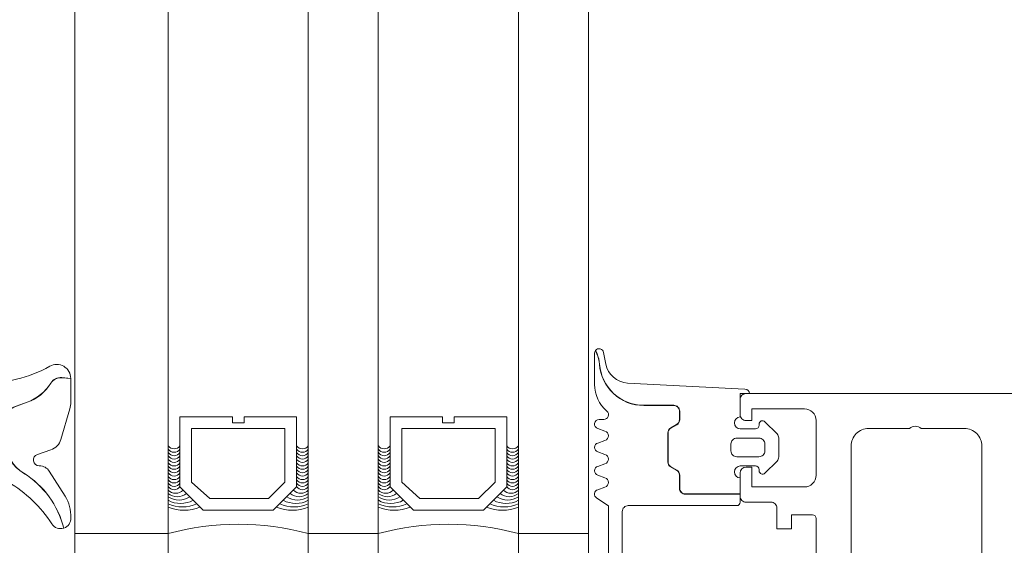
# Model space of a CAD drawing. Header units: millimetres. Extents: x 144573 to 336993, y 74252 to 247042.
# Tile 930 of 1056: x 198244 to 198328, y 231267 to 231312. Entities that reach past the tile are written whole.
import ezdxf

# ---------------------------------------------------------------- set-up
doc = ezdxf.new("R2010")
doc.units = ezdxf.units.MM
doc.layers.add('FASÁDA DETAILNÍ', color=255, linetype='Continuous', lineweight=0)

# ---------------------------------------------------------------- blocks, each defined once
blk = doc.blocks.new('284336')
for points in [[(-0.7, -9.6), (-10, -9.6, 0.414511), (-10.51, -10.11), (-10.51, -15.51, -1), (-11.69, -15.51), (-11.69, -9.605), (-12.695, -8.948, -0.668884), (-12.6, -8.233), (-11.993, -8.006, 0.766384), (-11.993, -7.214), (-12.6, -6.987, -0.76831), (-12.6, -6.233), (-11.993, -6.006, 0.766384), (-11.993, -5.214), (-12.6, -4.987, -0.76831), (-12.6, -4.233), (-11.993, -4.006, 0.766384), (-11.993, -3.214), (-12.6, -2.987, -0.877523), (-12.5, -2.22), (-12.1, -2.22, 0.698129), (-11.835, -1.497, -0.220231), (-12.89, 0.782), (-12.89, 3.454, -0.157143), (-12.817, 3.682), (-12.688, 3.424, -0.067482), (-12.476, 2.53, 0.393136), (-8.659, -1.02), (-6.1, -1.02, -0.414214), (-5.61, -1.51), (-5.61, -2.221, -0.267949), (-5.855, -2.646), (-6.355, -2.934, 0.267949), (-6.61, -3.376), (-6.61, -5.844, 0.267949), (-6.355, -6.286), (-5.855, -6.574, -0.267949), (-5.61, -6.999), (-5.61, -8.11, 0.414215), (-5.1, -8.62), (-0.41, -8.62), (-0.41, -9.31, -0.414212), (-0.7, -9.6)], [(-0.41, 0), (-0.41, -2, 0.990243), (-0.4, -3.02), (0.9, -3.02, 0.414214), (1.21, -2.71), (1.21, -2.61, -0.668123), (1.705, -2.405), (2.746, -3.445, -0.199004), (2.89, -3.792), (2.89, -5.428, -0.199038), (2.746, -5.775), (1.705, -6.815, -0.668191), (1.21, -6.61), (1.21, -6.51, 0.414214), (0.9, -6.2), (-0.4, -6.2, 0.990269), (-0.41, -7.22), (-0.41, -8.6), (-5.1, -8.6, -0.414215), (-5.59, -8.11), (-5.59, -6.999, 0.267949), (-5.845, -6.557), (-6.345, -6.268, -0.267949), (-6.59, -5.844), (-6.59, -3.376, -0.267949), (-6.345, -2.952), (-5.845, -2.663, 0.267949), (-5.59, -2.221), (-5.59, -1.51, 0.414214), (-6.1, -1), (-8.659, -1, -0.393156), (-12.456, 2.532, 0.067572), (-12.669, 3.432), (-12.803, 3.7, -0.637545), (-12.117, 3.529), (-11.923, 2.531, 0.344315), (-10.055, 0.907), (0, 0.38, -0.406913), (0.39, 0), (-0.41, 0)], [(1.7, -4.31, 0.414235), (1.2, -3.81), (-0.7, -3.81, 0.414214), (-1.2, -4.31), (-1.2, -4.91, 0.414214), (-0.7, -5.41), (1.2, -5.41, 0.414235), (1.7, -4.91), (1.7, -4.31)]]:
    blk.add_lwpolyline(points, format="xyb", close=True)
blk = doc.blocks.new('284325')
for points in [[(0.836, -5.231, -0.560316), (0.937, -4.729), (1.943, -4.363, 0.3153), (2.14, -4.081), (2.14, -1.886, 0.451558), (1.802, -1.588), (0.905, -1.702, -0.399586), (0.568, -1.462), (0.297, -0.069, -0.415977), (0.528, 0.288, 0.024107), (6.149, 1.242, 0.076636), (8.992, 2.341, -0.577615), (10.79, 1.299), (10.015, 1.369, 0.283171), (9.078, 0.899, -0.168429), (7.068, -0.736), (5.898, -1.161, 0.315302), (5.24, -2.101), (5.24, -4.21, 0.269719), (6.757, -6.818, -0.194797), (10.185, -11.528, -0.342663), (9.166, -11.166, 0.119207), (5.433, -7.586, 0.578571), (3.63, -8.623), (3.629, -11.77, 0.176415), (6.159, -18.716, -1), (5.24, -19.487, -0.176415), (2.43, -11.771), (2.43, -8.891, 0.208286), (0.836, -5.231)], [(8.954, -6.65), (10.325, -8.78, -0.134555), (10.789, -10.631, -0.339795), (10.194, -11.525, 0.194788), (6.762, -6.809, -0.269736), (5.25, -4.21), (5.25, -2.101, -0.315302), (5.901, -1.171), (7.071, -0.745, 0.168429), (9.086, 0.894, -0.283167), (10.014, 1.359), (10.79, 1.289), (10.791, -0.743, -0.070852), (10.712, -1.302), (9.95, -3.927, -0.241839), (9.08, -4.826), (7.933, -5.215, 0.836024), (8.08, -6.191), (8.112, -6.191, -0.255349), (8.954, -6.65)]]:
    blk.add_lwpolyline(points, format="xyb", close=True)

msp = doc.modelspace()

# ---------------------------------------------------------------- linework, layer by layer
at = {"layer": 'FASÁDA DETAILNÍ'}
for p, q in [((198248.369, 223842.678), (198248.369, 242857.178)), ((198248.369, 228642.678), (198248.369, 242857.178)), ((198248.369, 219182.178), (198248.369, 242857.178)), ((198256.369, 242857.178), (198256.369, 223842.678)), ((198256.369, 242857.178), (198256.369, 228642.678)), ((198256.369, 242857.178), (198256.369, 227409.055)), ((198256.369, 242857.178), (198256.369, 222609.055)), ((198268.369, 223842.678), (198268.369, 242857.178)), ((198268.369, 228642.678), (198268.369, 242857.178)), ((198268.369, 222609.055), (198268.369, 242857.178)), ((198268.369, 227409.055), (198268.369, 242857.178)), ((198274.369, 242857.178), (198274.369, 223842.678)), ((198274.369, 242857.178), (198274.369, 228642.678)), ((198274.369, 242857.178), (198274.369, 227409.055)), ((198274.369, 242857.178), (198274.369, 222609.055)), ((198286.369, 223842.678), (198286.369, 242857.178)), ((198286.369, 228642.678), (198286.369, 242857.178)), ((198286.369, 222609.055), (198286.369, 242857.178)), ((198286.369, 227409.055), (198286.369, 242857.178)), ((198292.369, 242857.178), (198292.369, 223842.678)), ((198292.369, 242857.178), (198292.369, 228642.678)), ((198248.369, 231267.678), (198248.369, 233176.678)), ((198256.369, 231740.394), (198256.369, 231267.678)), ((198268.369, 231267.678), (198268.369, 231740.394)), ((198274.369, 231740.394), (198274.369, 231267.678)), ((198286.369, 231267.678), (198286.369, 231740.394)), ((198292.369, 231740.394), (198292.369, 231267.678)), ((198256.369, 231267.678), (198248.369, 231267.678)), ((198274.369, 231267.678), (198268.369, 231267.678)), ((198292.369, 231267.678), (198286.369, 231267.678))]:
    msp.add_line(p, q, dxfattribs=at)
for points in [[(198454.369, 231279.678), (198305.869, 231279.678, 0.414214), (198305.369, 231279.178), (198305.369, 231277.878, 0.41422), (198305.869, 231277.378), (198306.369, 231277.378), (198306.369, 231278.378), (198310.869, 231278.378, -0.414214), (198311.869, 231277.378), (198311.869, 231272.678, -0.414214), (198310.869, 231271.678), (198306.369, 231271.678), (198306.369, 231273.378), (198305.869, 231273.378, 0.414201), (198305.369, 231272.878), (198305.369, 231270.878, 0.414214), (198305.869, 231270.378), (198308.013, 231270.378, -0.414214), (198308.513, 231269.878), (198308.513, 231268.078), (198309.764, 231268.078), (198309.764, 231269.278), (198311.569, 231269.278, -0.414214), (198311.869, 231268.978), (198311.869, 231263.679, -0.414167)], [(198454.369, 231279.678), (198305.869, 231279.678, 0.414214), (198305.369, 231279.178), (198305.369, 231277.878, 0.41422), (198305.869, 231277.378), (198306.369, 231277.378), (198306.369, 231278.378), (198310.869, 231278.378, -0.414214), (198311.869, 231277.378), (198311.869, 231272.678, -0.414214), (198310.869, 231271.678), (198306.369, 231271.678), (198306.369, 231273.378), (198305.869, 231273.378, 0.414201), (198305.369, 231272.878), (198305.369, 231270.878, 0.414214), (198305.869, 231270.378), (198308.013, 231270.378, -0.414214), (198308.513, 231269.878), (198308.513, 231268.078), (198309.764, 231268.078), (198309.764, 231269.278), (198311.569, 231269.278, -0.414214), (198311.869, 231268.978), (198311.869, 231263.679, -0.414167)], [(198314.869, 231256.822), (198314.869, 231275.186, -0.414214), (198316.369, 231276.686), (198319.87, 231276.686, -0.399985), (198320.87, 231276.686), (198324.569, 231276.686, -0.414214), (198326.069, 231275.186), (198326.069, 231256.822, 0.13165)], [(198314.869, 231256.822), (198314.869, 231275.186, -0.414214), (198316.369, 231276.686), (198319.87, 231276.686, -0.399985), (198320.87, 231276.686), (198324.569, 231276.686, -0.414214), (198326.069, 231275.186), (198326.069, 231256.822, 0.13165)]]:
    msp.add_lwpolyline(points, format="xyb", dxfattribs=at)
for points in [[(198267.369, 231277.678), (198267.369, 231271.678), (198265.369, 231269.678), (198259.369, 231269.678), (198257.369, 231271.678), (198257.369, 231277.678), (198261.869, 231277.678), (198261.869, 231277.178), (198262.869, 231277.178), (198262.869, 231277.678)], [(198267.369, 231277.678), (198267.369, 231271.678), (198265.369, 231269.678), (198259.369, 231269.678), (198257.369, 231271.678), (198257.369, 231277.678), (198261.869, 231277.678), (198261.869, 231277.178), (198262.869, 231277.178), (198262.869, 231277.678)], [(198285.369, 231277.678), (198285.369, 231271.678), (198283.369, 231269.678), (198277.369, 231269.678), (198275.369, 231271.678), (198275.369, 231277.678), (198279.869, 231277.678), (198279.869, 231277.178), (198280.869, 231277.178), (198280.869, 231277.678)], [(198285.369, 231277.678), (198285.369, 231271.678), (198283.369, 231269.678), (198277.369, 231269.678), (198275.369, 231271.678), (198275.369, 231277.678), (198279.869, 231277.678), (198279.869, 231277.178), (198280.869, 231277.178), (198280.869, 231277.678)], [(198258.369, 231276.678), (198266.369, 231276.678), (198266.369, 231272.092), (198264.955, 231270.678), (198259.922, 231270.678), (198258.369, 231272.092)], [(198258.369, 231276.678), (198266.369, 231276.678), (198266.369, 231272.092), (198264.955, 231270.678), (198259.922, 231270.678), (198258.369, 231272.092)], [(198276.369, 231276.678), (198284.369, 231276.678), (198284.369, 231272.092), (198282.955, 231270.678), (198277.922, 231270.678), (198276.369, 231272.092)], [(198276.369, 231276.678), (198284.369, 231276.678), (198284.369, 231272.092), (198282.955, 231270.678), (198277.922, 231270.678), (198276.369, 231272.092)]]:
    msp.add_lwpolyline(points, close=True, dxfattribs=at)
for centre, radius, start, end in [((198256.869, 231275.541), 0.596, 213.03656, 326.96344), ((198256.869, 231275.541), 0.596, 213.03656, 326.96344), ((198267.869, 231275.541), 0.596, 213.03656, 326.96344), ((198267.869, 231275.541), 0.596, 213.03656, 326.96344), ((198274.869, 231275.541), 0.596, 213.03656, 326.96344), ((198274.869, 231275.541), 0.596, 213.03656, 326.96344), ((198285.869, 231275.541), 0.596, 213.03656, 326.96344), ((198285.869, 231275.541), 0.596, 213.03656, 326.96344), ((198256.869, 231275.248), 0.596, 213.03656, 326.96344), ((198256.869, 231275.248), 0.596, 213.03656, 326.96344), ((198256.869, 231274.956), 0.596, 213.03656, 326.96344), ((198256.869, 231274.956), 0.596, 213.03656, 326.96344), ((198256.869, 231274.663), 0.596, 213.03656, 326.96344), ((198256.869, 231274.663), 0.596, 213.03656, 326.96344), ((198267.869, 231275.248), 0.596, 213.03656, 326.96344), ((198267.869, 231275.248), 0.596, 213.03656, 326.96344), ((198267.869, 231274.956), 0.596, 213.03656, 326.96344), ((198267.869, 231274.956), 0.596, 213.03656, 326.96344), ((198267.869, 231274.663), 0.596, 213.03656, 326.96344), ((198267.869, 231274.663), 0.596, 213.03656, 326.96344), ((198274.869, 231275.248), 0.596, 213.03656, 326.96344), ((198274.869, 231275.248), 0.596, 213.03656, 326.96344), ((198274.869, 231274.956), 0.596, 213.03656, 326.96344), ((198274.869, 231274.956), 0.596, 213.03656, 326.96344), ((198274.869, 231274.663), 0.596, 213.03656, 326.96344), ((198274.869, 231274.663), 0.596, 213.03656, 326.96344), ((198285.869, 231275.248), 0.596, 213.03656, 326.96344), ((198285.869, 231275.248), 0.596, 213.03656, 326.96344), ((198285.869, 231274.956), 0.596, 213.03656, 326.96344), ((198285.869, 231274.956), 0.596, 213.03656, 326.96344), ((198285.869, 231274.663), 0.596, 213.03656, 326.96344), ((198285.869, 231274.663), 0.596, 213.03656, 326.96344), ((198256.869, 231274.371), 0.596, 213.03656, 326.96344), ((198256.869, 231274.371), 0.596, 213.03656, 326.96344), ((198256.869, 231274.078), 0.596, 213.03656, 326.96344), ((198256.869, 231274.078), 0.596, 213.03656, 326.96344), ((198267.869, 231274.371), 0.596, 213.03656, 326.96344), ((198267.869, 231274.371), 0.596, 213.03656, 326.96344), ((198267.869, 231274.078), 0.596, 213.03656, 326.96344), ((198267.869, 231274.078), 0.596, 213.03656, 326.96344), ((198274.869, 231274.371), 0.596, 213.03656, 326.96344), ((198274.869, 231274.371), 0.596, 213.03656, 326.96344), ((198274.869, 231274.078), 0.596, 213.03656, 326.96344), ((198274.869, 231274.078), 0.596, 213.03656, 326.96344), ((198285.869, 231274.371), 0.596, 213.03656, 326.96344), ((198285.869, 231274.371), 0.596, 213.03656, 326.96344), ((198285.869, 231274.078), 0.596, 213.03656, 326.96344), ((198285.869, 231274.078), 0.596, 213.03656, 326.96344), ((198256.869, 231273.786), 0.596, 213.03656, 326.96344), ((198256.869, 231273.786), 0.596, 213.03656, 326.96344), ((198256.869, 231273.493), 0.596, 213.03656, 326.96344), ((198256.869, 231273.493), 0.596, 213.03656, 326.96344), ((198256.869, 231273.201), 0.596, 213.03656, 326.96344), ((198256.869, 231273.201), 0.596, 213.03656, 326.96344), ((198267.869, 231273.786), 0.596, 213.03656, 326.96344), ((198267.869, 231273.786), 0.596, 213.03656, 326.96344), ((198267.869, 231273.493), 0.596, 213.03656, 326.96344), ((198267.869, 231273.493), 0.596, 213.03656, 326.96344), ((198267.869, 231273.201), 0.596, 213.03656, 326.96344), ((198267.869, 231273.201), 0.596, 213.03656, 326.96344), ((198274.869, 231273.786), 0.596, 213.03656, 326.96344), ((198274.869, 231273.786), 0.596, 213.03656, 326.96344), ((198274.869, 231273.493), 0.596, 213.03656, 326.96344), ((198274.869, 231273.493), 0.596, 213.03656, 326.96344), ((198274.869, 231273.201), 0.596, 213.03656, 326.96344), ((198274.869, 231273.201), 0.596, 213.03656, 326.96344), ((198285.869, 231273.786), 0.596, 213.03656, 326.96344), ((198285.869, 231273.786), 0.596, 213.03656, 326.96344), ((198285.869, 231273.493), 0.596, 213.03656, 326.96344), ((198285.869, 231273.493), 0.596, 213.03656, 326.96344), ((198285.869, 231273.201), 0.596, 213.03656, 326.96344), ((198285.869, 231273.201), 0.596, 213.03656, 326.96344), ((198256.869, 231272.908), 0.596, 213.03656, 326.96344), ((198256.869, 231272.908), 0.596, 213.03656, 326.96344), ((198256.869, 231272.616), 0.596, 213.03656, 326.96344), ((198256.869, 231272.616), 0.596, 213.03656, 326.96344), ((198256.869, 231272.323), 0.596, 213.03656, 326.96344), ((198256.869, 231272.323), 0.596, 213.03656, 326.96344), ((198267.869, 231272.908), 0.596, 213.03656, 326.96344), ((198267.869, 231272.908), 0.596, 213.03656, 326.96344), ((198267.869, 231272.616), 0.596, 213.03656, 326.96344), ((198267.869, 231272.616), 0.596, 213.03656, 326.96344), ((198267.869, 231272.323), 0.596, 213.03656, 326.96344), ((198267.869, 231272.323), 0.596, 213.03656, 326.96344), ((198274.869, 231272.908), 0.596, 213.03656, 326.96344), ((198274.869, 231272.908), 0.596, 213.03656, 326.96344), ((198274.869, 231272.616), 0.596, 213.03656, 326.96344), ((198274.869, 231272.616), 0.596, 213.03656, 326.96344), ((198274.869, 231272.323), 0.596, 213.03656, 326.96344), ((198274.869, 231272.323), 0.596, 213.03656, 326.96344), ((198285.869, 231272.908), 0.596, 213.03656, 326.96344), ((198285.869, 231272.908), 0.596, 213.03656, 326.96344), ((198285.869, 231272.616), 0.596, 213.03656, 326.96344), ((198285.869, 231272.616), 0.596, 213.03656, 326.96344), ((198285.869, 231272.323), 0.596, 213.03656, 326.96344), ((198285.869, 231272.323), 0.596, 213.03656, 326.96344), ((198256.869, 231272.031), 0.596, 213.03656, 326.96344), ((198256.869, 231272.031), 0.596, 213.03656, 326.96344), ((198257.007, 231272.018), 0.879, 223.50356, 316.00509), ((198257.007, 231272.018), 0.879, 223.50356, 316.00509), ((198257.155, 231272.109), 1.263, 231.50044, 308.03437), ((198257.155, 231272.109), 1.263, 231.50044, 308.03437), ((198267.583, 231272.109), 1.263, 231.96563, 308.49956), ((198267.583, 231272.109), 1.263, 231.96563, 308.49956), ((198267.731, 231272.018), 0.879, 223.99491, 316.49644), ((198267.731, 231272.018), 0.879, 223.99491, 316.49644), ((198267.869, 231272.031), 0.596, 213.03656, 326.96344), ((198267.869, 231272.031), 0.596, 213.03656, 326.96344), ((198274.869, 231272.031), 0.596, 213.03656, 326.96344), ((198274.869, 231272.031), 0.596, 213.03656, 326.96344), ((198275.007, 231272.018), 0.879, 223.50356, 316.00509), ((198275.007, 231272.018), 0.879, 223.50356, 316.00509), ((198275.155, 231272.109), 1.263, 231.50044, 308.03437), ((198275.155, 231272.109), 1.263, 231.50044, 308.03437), ((198285.583, 231272.109), 1.263, 231.96563, 308.49956), ((198285.583, 231272.109), 1.263, 231.96563, 308.49956), ((198285.731, 231272.018), 0.879, 223.99491, 316.49644), ((198285.731, 231272.018), 0.879, 223.99491, 316.49644), ((198285.869, 231272.031), 0.596, 213.03656, 326.96344), ((198285.869, 231272.031), 0.596, 213.03656, 326.96344), ((198257.294, 231272.269), 1.712, 237.31435, 302.70505), ((198257.294, 231272.269), 1.712, 237.31435, 302.70505), ((198257.439, 231272.513), 2.248, 241.59719, 298.47266), ((198257.439, 231272.513), 2.248, 241.59719, 298.47266), ((198257.607, 231272.862), 2.897, 244.70485, 294.69333), ((198257.607, 231272.862), 2.897, 244.70485, 294.69333), ((198267.132, 231272.862), 2.897, 245.30667, 295.29515), ((198267.132, 231272.862), 2.897, 245.30667, 295.29515), ((198267.3, 231272.513), 2.248, 241.52734, 298.40281), ((198267.3, 231272.513), 2.248, 241.52734, 298.40281), ((198267.445, 231272.269), 1.712, 237.29495, 302.68565), ((198267.445, 231272.269), 1.712, 237.29495, 302.68565), ((198275.294, 231272.269), 1.712, 237.31435, 302.70505), ((198275.294, 231272.269), 1.712, 237.31435, 302.70505), ((198275.439, 231272.513), 2.248, 241.59719, 298.47266), ((198275.439, 231272.513), 2.248, 241.59719, 298.47266), ((198275.607, 231272.862), 2.897, 244.70485, 294.69333), ((198275.607, 231272.862), 2.897, 244.70485, 294.69333), ((198285.132, 231272.862), 2.897, 245.30667, 295.29515), ((198285.132, 231272.862), 2.897, 245.30667, 295.29515), ((198285.3, 231272.513), 2.248, 241.52734, 298.40281), ((198285.3, 231272.513), 2.248, 241.52734, 298.40281), ((198285.445, 231272.269), 1.712, 237.29495, 302.68565), ((198285.445, 231272.269), 1.712, 237.29495, 302.68565), ((198257.721, 231273.228), 3.546, 247.59095, 292.70618), ((198257.721, 231273.228), 3.546, 247.59095, 292.70618), ((198267.018, 231273.228), 3.546, 247.29382, 292.40905), ((198267.018, 231273.228), 3.546, 247.29382, 292.40905), ((198275.721, 231273.228), 3.546, 247.59095, 292.70618), ((198275.721, 231273.228), 3.546, 247.59095, 292.70618), ((198285.018, 231273.228), 3.546, 247.29382, 292.40905), ((198285.018, 231273.228), 3.546, 247.29382, 292.40905), ((198262.369, 231245.786), 22.699, 74.67278, 105.32722), ((198262.369, 231245.786), 22.699, 74.67278, 105.32722), ((198280.369, 231245.786), 22.699, 74.67278, 105.32722), ((198280.369, 231245.786), 22.699, 74.67278, 105.32722)]:
    msp.add_arc(centre, radius, start, end, dxfattribs=at)

# ---------------------------------------------------------------- block references
for name, p in [('284336', (198305.779, 231279.678)), ('284336', (198305.779, 231279.678)), ('284325', (198237.229, 231279.678)), ('284325', (198237.229, 231279.678))]:
    msp.add_blockref(name, p, dxfattribs=at)

doc.saveas('drawing.dxf')
